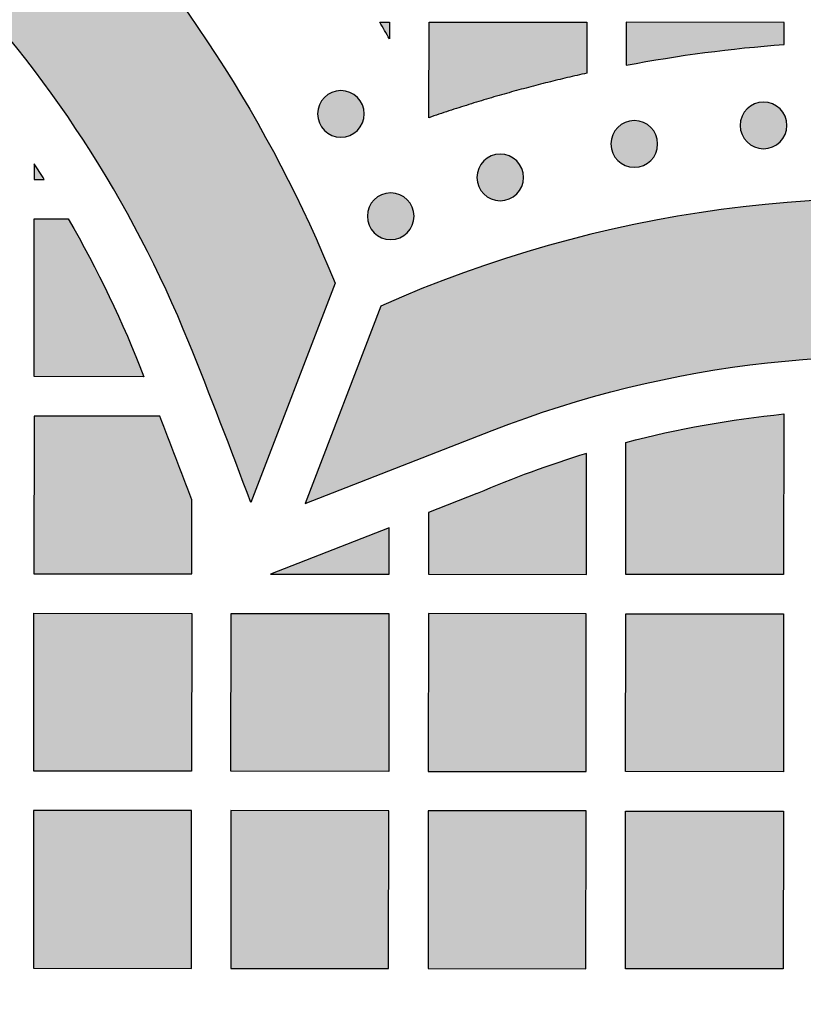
# Model space of a CAD drawing. Header units: millimetres. Extents: x -3873 to -97, y 912 to 4165.
# Tile 330 of 656: x -3283 to -3223, y 1576 to 1651. Entities that reach past the tile are written whole.
import ezdxf

# ---------------------------------------------------------------- set-up
doc = ezdxf.new("R2010")
doc.units = ezdxf.units.MM
doc.layers.add('pattern', color=7, linetype='Continuous', true_color=0x000000)

msp = doc.modelspace()

# ---------------------------------------------------------------- hatches: boundary and pattern name
at = {"layer": 'pattern'}
for points in [[(-3300.786, 1679.313), (-3299.372, 1678.571), (-3297.972, 1677.799), (-3296.586, 1676.998), (-3295.215, 1676.167), (-3293.861, 1675.307), (-3292.524, 1674.419), (-3291.205, 1673.503), (-3289.905, 1672.56), (-3288.624, 1671.59), (-3287.365, 1670.594), (-3286.126, 1669.573), (-3284.91, 1668.526), (-3283.717, 1667.456), (-3282.547, 1666.363), (-3281.402, 1665.247), (-3280.281, 1664.11), (-3278.605, 1662.331), (-3276.968, 1660.508), (-3275.372, 1658.644), (-3273.819, 1656.74), (-3272.311, 1654.796), (-3270.848, 1652.815), (-3269.433, 1650.798), (-3268.066, 1648.747), (-3266.749, 1646.664), (-3265.483, 1644.551), (-3264.269, 1642.409), (-3263.107, 1640.24), (-3261.999, 1638.047), (-3260.946, 1635.83), (-3259.947, 1633.594), (-3259.004, 1631.338), (-3265.412, 1614.654), (-3270.13, 1626.842), (-3270.963, 1628.834), (-3271.844, 1630.809), (-3272.775, 1632.765), (-3273.753, 1634.702), (-3274.778, 1636.617), (-3275.85, 1638.508), (-3276.968, 1640.374), (-3278.131, 1642.213), (-3279.338, 1644.024), (-3280.587, 1645.804), (-3281.879, 1647.553), (-3283.21, 1649.269), (-3284.581, 1650.951), (-3285.99, 1652.597), (-3287.435, 1654.206), (-3288.916, 1655.777), (-3289.863, 1656.738), (-3290.831, 1657.681), (-3291.82, 1658.606), (-3292.829, 1659.51), (-3293.857, 1660.395), (-3294.904, 1661.258), (-3295.969, 1662.1), (-3297.051, 1662.92), (-3298.151, 1663.718), (-3299.266, 1664.492), (-3300.396, 1665.243), (-3301.541, 1665.97), (-3302.7, 1666.672), (-3303.872, 1667.35), (-3305.056, 1668.002), (-3306.251, 1668.629), (-3307.524, 1669.257), (-3308.82, 1669.849), (-3310.135, 1670.405), (-3311.469, 1670.922), (-3312.82, 1671.401), (-3314.187, 1671.84), (-3315.567, 1672.239), (-3316.959, 1672.597), (-3318.361, 1672.914), (-3319.771, 1673.189), (-3321.187, 1673.421), (-3322.608, 1673.612), (-3324.031, 1673.76), (-3325.455, 1673.866), (-3326.878, 1673.93), (-3328.297, 1673.953), (-3329.717, 1673.932), (-3331.14, 1673.869), (-3332.564, 1673.764), (-3333.987, 1673.617), (-3335.408, 1673.428), (-3336.824, 1673.197), (-3338.235, 1672.923), (-3339.637, 1672.608), (-3341.029, 1672.251), (-3342.41, 1671.854), (-3343.777, 1671.416), (-3345.128, 1670.938), (-3346.463, 1670.422), (-3347.779, 1669.868), (-3349.074, 1669.277), (-3350.348, 1668.65), (-3351.544, 1668.024), (-3352.729, 1667.373), (-3353.901, 1666.696), (-3355.061, 1665.995), (-3356.206, 1665.269), (-3357.338, 1664.52), (-3358.454, 1663.746), (-3359.553, 1662.95), (-3360.637, 1662.131), (-3361.702, 1661.29), (-3362.75, 1660.428), (-3363.779, 1659.544), (-3364.789, 1658.64), (-3365.779, 1657.717), (-3366.748, 1656.775), (-3367.696, 1655.814), (-3369.178, 1654.245), (-3370.625, 1652.637), (-3372.035, 1650.992), (-3373.407, 1649.312), (-3374.741, 1647.597), (-3376.034, 1645.85), (-3377.285, 1644.07), (-3378.493, 1642.261), (-3379.658, 1640.423), (-3380.778, 1638.558), (-3381.852, 1636.668), (-3382.879, 1634.754), (-3383.859, 1632.818), (-3384.791, 1630.862), (-3385.674, 1628.888), (-3386.509, 1626.898), (-3391.239, 1614.714), (-3397.631, 1631.404), (-3396.685, 1633.659), (-3395.685, 1635.895), (-3394.629, 1638.11), (-3393.519, 1640.302), (-3392.356, 1642.47), (-3391.139, 1644.611), (-3389.871, 1646.723), (-3388.552, 1648.805), (-3387.183, 1650.854), (-3385.766, 1652.87), (-3384.302, 1654.849), (-3382.792, 1656.791), (-3381.237, 1658.695), (-3379.64, 1660.557), (-3378.001, 1662.378), (-3376.323, 1664.156), (-3375.201, 1665.292), (-3374.054, 1666.407), (-3372.884, 1667.499), (-3371.689, 1668.568), (-3370.472, 1669.613), (-3369.233, 1670.633), (-3367.972, 1671.628), (-3366.691, 1672.596), (-3365.39, 1673.538), (-3364.07, 1674.453), (-3362.732, 1675.34), (-3361.377, 1676.198), (-3360.006, 1677.028), (-3358.619, 1677.828), (-3357.218, 1678.598), (-3355.803, 1679.339), (-3354.214, 1680.121), (-3352.597, 1680.858), (-3350.955, 1681.549), (-3349.29, 1682.193), (-3347.604, 1682.789), (-3345.899, 1683.335), (-3344.176, 1683.831), (-3342.439, 1684.276), (-3340.69, 1684.669), (-3338.93, 1685.01), (-3337.163, 1685.299), (-3335.39, 1685.535), (-3333.614, 1685.718), (-3331.838, 1685.849), (-3330.063, 1685.927), (-3328.291, 1685.953), (-3326.52, 1685.925), (-3324.745, 1685.845), (-3322.969, 1685.713), (-3321.193, 1685.528), (-3319.421, 1685.291), (-3317.654, 1685), (-3315.894, 1684.657), (-3314.145, 1684.263), (-3312.409, 1683.816), (-3310.687, 1683.318), (-3308.982, 1682.771), (-3307.296, 1682.173), (-3305.632, 1681.528), (-3303.991, 1680.835), (-3302.375, 1680.096)], [(-3254.863, 1649.923), (-3255.613, 1651.209), (-3254.862, 1651.209)], [(-3251.869, 1643.934), (-3251.862, 1651.206), (-3239.862, 1651.194), (-3239.866, 1647.313), (-3242.867, 1646.608), (-3245.87, 1645.809), (-3248.872, 1644.917)], [(-3236.865, 1647.926), (-3233.883, 1648.447), (-3230.887, 1648.883), (-3227.879, 1649.234), (-3224.864, 1649.5), (-3224.862, 1651.18), (-3236.862, 1651.191)], [(-3259.813, 1645.476), (-3259.785, 1645.504), (-3259.756, 1645.531), (-3259.726, 1645.557), (-3259.695, 1645.584), (-3259.664, 1645.609), (-3259.631, 1645.635), (-3259.598, 1645.659), (-3259.564, 1645.683), (-3259.529, 1645.707), (-3259.493, 1645.729), (-3259.456, 1645.751), (-3259.419, 1645.772), (-3259.381, 1645.793), (-3259.342, 1645.813), (-3259.303, 1645.831), (-3259.263, 1645.849), (-3259.222, 1645.866), (-3259.181, 1645.882), (-3259.139, 1645.897), (-3259.096, 1645.911), (-3259.053, 1645.924), (-3259.01, 1645.936), (-3258.966, 1645.947), (-3258.922, 1645.957), (-3258.877, 1645.966), (-3258.832, 1645.974), (-3258.787, 1645.98), (-3258.741, 1645.985), (-3258.696, 1645.989), (-3258.65, 1645.992), (-3258.604, 1645.994), (-3258.558, 1645.995), (-3258.512, 1645.994), (-3258.466, 1645.992), (-3258.42, 1645.989), (-3258.375, 1645.985), (-3258.329, 1645.98), (-3258.284, 1645.973), (-3258.239, 1645.965), (-3258.194, 1645.957), (-3258.15, 1645.947), (-3258.106, 1645.936), (-3258.063, 1645.924), (-3258.02, 1645.91), (-3257.977, 1645.896), (-3257.935, 1645.881), (-3257.894, 1645.865), (-3257.853, 1645.848), (-3257.813, 1645.83), (-3257.774, 1645.811), (-3257.735, 1645.791), (-3257.697, 1645.771), (-3257.66, 1645.75), (-3257.624, 1645.727), (-3257.588, 1645.705), (-3257.553, 1645.681), (-3257.519, 1645.657), (-3257.486, 1645.632), (-3257.453, 1645.607), (-3257.422, 1645.581), (-3257.391, 1645.555), (-3257.361, 1645.528), (-3257.332, 1645.501), (-3257.304, 1645.474), (-3257.276, 1645.445), (-3257.249, 1645.416), (-3257.223, 1645.387), (-3257.196, 1645.356), (-3257.171, 1645.324), (-3257.145, 1645.292), (-3257.121, 1645.258), (-3257.097, 1645.224), (-3257.073, 1645.189), (-3257.051, 1645.154), (-3257.029, 1645.117), (-3257.007, 1645.08), (-3256.987, 1645.042), (-3256.967, 1645.003), (-3256.949, 1644.964), (-3256.931, 1644.923), (-3256.914, 1644.883), (-3256.898, 1644.841), (-3256.883, 1644.799), (-3256.868, 1644.757), (-3256.855, 1644.714), (-3256.843, 1644.67), (-3256.833, 1644.626), (-3256.823, 1644.582), (-3256.814, 1644.537), (-3256.806, 1644.493), (-3256.8, 1644.447), (-3256.795, 1644.402), (-3256.791, 1644.356), (-3256.788, 1644.31), (-3256.786, 1644.264), (-3256.785, 1644.219), (-3256.786, 1644.173), (-3256.788, 1644.127), (-3256.791, 1644.081), (-3256.795, 1644.035), (-3256.8, 1643.99), (-3256.807, 1643.945), (-3256.815, 1643.9), (-3256.823, 1643.855), (-3256.833, 1643.811), (-3256.844, 1643.767), (-3256.856, 1643.723), (-3256.87, 1643.68), (-3256.884, 1643.638), (-3256.899, 1643.596), (-3256.915, 1643.555), (-3256.932, 1643.514), (-3256.95, 1643.474), (-3256.969, 1643.434), (-3256.989, 1643.396), (-3257.009, 1643.358), (-3257.03, 1643.321), (-3257.052, 1643.284), (-3257.075, 1643.248), (-3257.099, 1643.213), (-3257.123, 1643.179), (-3257.147, 1643.146), (-3257.173, 1643.114), (-3257.199, 1643.082), (-3257.225, 1643.051), (-3257.252, 1643.022), (-3257.279, 1642.993), (-3257.306, 1642.964), (-3257.334, 1642.937), (-3257.364, 1642.91), (-3257.393, 1642.883), (-3257.424, 1642.857), (-3257.456, 1642.831), (-3257.488, 1642.806), (-3257.522, 1642.781), (-3257.556, 1642.757), (-3257.591, 1642.734), (-3257.626, 1642.711), (-3257.663, 1642.689), (-3257.7, 1642.668), (-3257.738, 1642.648), (-3257.777, 1642.628), (-3257.816, 1642.609), (-3257.857, 1642.591), (-3257.897, 1642.574), (-3257.939, 1642.558), (-3257.981, 1642.543), (-3258.023, 1642.529), (-3258.066, 1642.516), (-3258.11, 1642.504), (-3258.153, 1642.493), (-3258.198, 1642.483), (-3258.242, 1642.475), (-3258.287, 1642.467), (-3258.333, 1642.461), (-3258.378, 1642.455), (-3258.424, 1642.451), (-3258.47, 1642.448), (-3258.515, 1642.446), (-3258.561, 1642.446), (-3258.607, 1642.447), (-3258.653, 1642.448), (-3258.699, 1642.451), (-3258.745, 1642.456), (-3258.79, 1642.461), (-3258.835, 1642.467), (-3258.88, 1642.475), (-3258.925, 1642.484), (-3258.969, 1642.494), (-3259.013, 1642.505), (-3259.057, 1642.517), (-3259.1, 1642.53), (-3259.142, 1642.544), (-3259.184, 1642.559), (-3259.225, 1642.575), (-3259.266, 1642.593), (-3259.306, 1642.611), (-3259.345, 1642.629), (-3259.384, 1642.649), (-3259.422, 1642.67), (-3259.459, 1642.691), (-3259.496, 1642.713), (-3259.532, 1642.736), (-3259.566, 1642.759), (-3259.601, 1642.783), (-3259.634, 1642.808), (-3259.666, 1642.833), (-3259.698, 1642.859), (-3259.729, 1642.885), (-3259.758, 1642.912), (-3259.787, 1642.939), (-3259.816, 1642.967), (-3259.843, 1642.995), (-3259.87, 1643.024), (-3259.897, 1643.054), (-3259.923, 1643.085), (-3259.949, 1643.116), (-3259.974, 1643.149), (-3259.999, 1643.182), (-3260.023, 1643.216), (-3260.046, 1643.251), (-3260.069, 1643.287), (-3260.091, 1643.323), (-3260.112, 1643.361), (-3260.132, 1643.399), (-3260.152, 1643.438), (-3260.171, 1643.477), (-3260.189, 1643.517), (-3260.206, 1643.558), (-3260.222, 1643.599), (-3260.237, 1643.641), (-3260.251, 1643.684), (-3260.264, 1643.727), (-3260.276, 1643.77), (-3260.287, 1643.814), (-3260.297, 1643.858), (-3260.305, 1643.903), (-3260.313, 1643.948), (-3260.319, 1643.993), (-3260.325, 1644.039), (-3260.329, 1644.084), (-3260.332, 1644.13), (-3260.333, 1644.176), (-3260.334, 1644.222), (-3260.333, 1644.268), (-3260.332, 1644.314), (-3260.329, 1644.36), (-3260.324, 1644.405), (-3260.319, 1644.451), (-3260.312, 1644.496), (-3260.305, 1644.541), (-3260.296, 1644.585), (-3260.286, 1644.63), (-3260.275, 1644.674), (-3260.263, 1644.717), (-3260.25, 1644.76), (-3260.236, 1644.803), (-3260.221, 1644.844), (-3260.204, 1644.886), (-3260.187, 1644.927), (-3260.169, 1644.967), (-3260.151, 1645.006), (-3260.131, 1645.045), (-3260.11, 1645.083), (-3260.089, 1645.12), (-3260.067, 1645.156), (-3260.044, 1645.192), (-3260.021, 1645.227), (-3259.997, 1645.261), (-3259.972, 1645.294), (-3259.947, 1645.327), (-3259.921, 1645.358), (-3259.895, 1645.389), (-3259.868, 1645.419), (-3259.841, 1645.448)], [(-3227.685, 1644.603), (-3227.657, 1644.631), (-3227.628, 1644.658), (-3227.598, 1644.685), (-3227.567, 1644.711), (-3227.536, 1644.737), (-3227.503, 1644.762), (-3227.47, 1644.786), (-3227.436, 1644.81), (-3227.401, 1644.834), (-3227.365, 1644.857), (-3227.328, 1644.878), (-3227.291, 1644.9), (-3227.253, 1644.92), (-3227.214, 1644.94), (-3227.175, 1644.959), (-3227.135, 1644.977), (-3227.094, 1644.994), (-3227.053, 1645.01), (-3227.011, 1645.025), (-3226.968, 1645.039), (-3226.925, 1645.052), (-3226.882, 1645.064), (-3226.838, 1645.075), (-3226.794, 1645.085), (-3226.749, 1645.093), (-3226.704, 1645.101), (-3226.659, 1645.107), (-3226.613, 1645.112), (-3226.568, 1645.117), (-3226.522, 1645.12), (-3226.476, 1645.121), (-3226.43, 1645.122), (-3226.384, 1645.121), (-3226.338, 1645.119), (-3226.292, 1645.116), (-3226.247, 1645.112), (-3226.201, 1645.107), (-3226.156, 1645.1), (-3226.111, 1645.093), (-3226.066, 1645.084), (-3226.022, 1645.074), (-3225.978, 1645.063), (-3225.935, 1645.051), (-3225.892, 1645.038), (-3225.849, 1645.024), (-3225.807, 1645.008), (-3225.766, 1644.992), (-3225.725, 1644.975), (-3225.685, 1644.957), (-3225.646, 1644.938), (-3225.607, 1644.919), (-3225.569, 1644.898), (-3225.532, 1644.877), (-3225.495, 1644.855), (-3225.46, 1644.832), (-3225.425, 1644.809), (-3225.391, 1644.784), (-3225.358, 1644.76), (-3225.325, 1644.734), (-3225.294, 1644.709), (-3225.263, 1644.682), (-3225.233, 1644.656), (-3225.204, 1644.628), (-3225.176, 1644.601), (-3225.148, 1644.573), (-3225.121, 1644.544), (-3225.094, 1644.514), (-3225.068, 1644.483), (-3225.043, 1644.451), (-3225.017, 1644.419), (-3224.993, 1644.386), (-3224.969, 1644.351), (-3224.945, 1644.317), (-3224.923, 1644.281), (-3224.901, 1644.244), (-3224.879, 1644.207), (-3224.859, 1644.169), (-3224.839, 1644.13), (-3224.821, 1644.091), (-3224.803, 1644.051), (-3224.786, 1644.01), (-3224.77, 1643.969), (-3224.754, 1643.927), (-3224.74, 1643.884), (-3224.727, 1643.841), (-3224.715, 1643.798), (-3224.704, 1643.754), (-3224.695, 1643.709), (-3224.686, 1643.665), (-3224.678, 1643.62), (-3224.672, 1643.575), (-3224.667, 1643.529), (-3224.663, 1643.483), (-3224.66, 1643.438), (-3224.658, 1643.392), (-3224.657, 1643.346), (-3224.658, 1643.3), (-3224.66, 1643.254), (-3224.663, 1643.208), (-3224.667, 1643.163), (-3224.672, 1643.117), (-3224.679, 1643.072), (-3224.687, 1643.027), (-3224.695, 1642.982), (-3224.705, 1642.938), (-3224.716, 1642.894), (-3224.728, 1642.851), (-3224.741, 1642.808), (-3224.756, 1642.765), (-3224.771, 1642.723), (-3224.787, 1642.682), (-3224.804, 1642.641), (-3224.822, 1642.601), (-3224.841, 1642.562), (-3224.861, 1642.523), (-3224.881, 1642.485), (-3224.902, 1642.448), (-3224.924, 1642.411), (-3224.947, 1642.376), (-3224.971, 1642.341), (-3224.995, 1642.307), (-3225.019, 1642.273), (-3225.045, 1642.241), (-3225.07, 1642.209), (-3225.097, 1642.179), (-3225.123, 1642.149), (-3225.151, 1642.12), (-3225.178, 1642.092), (-3225.206, 1642.064), (-3225.235, 1642.037), (-3225.265, 1642.01), (-3225.296, 1641.984), (-3225.328, 1641.958), (-3225.36, 1641.933), (-3225.394, 1641.909), (-3225.428, 1641.885), (-3225.463, 1641.861), (-3225.498, 1641.839), (-3225.535, 1641.817), (-3225.572, 1641.795), (-3225.61, 1641.775), (-3225.649, 1641.755), (-3225.688, 1641.736), (-3225.728, 1641.718), (-3225.769, 1641.701), (-3225.811, 1641.685), (-3225.853, 1641.67), (-3225.895, 1641.656), (-3225.938, 1641.643), (-3225.981, 1641.631), (-3226.025, 1641.62), (-3226.07, 1641.611), (-3226.114, 1641.602), (-3226.159, 1641.594), (-3226.205, 1641.588), (-3226.25, 1641.583), (-3226.296, 1641.578), (-3226.342, 1641.575), (-3226.387, 1641.574), (-3226.433, 1641.573), (-3226.479, 1641.574), (-3226.525, 1641.576), (-3226.571, 1641.579), (-3226.617, 1641.583), (-3226.662, 1641.588), (-3226.707, 1641.595), (-3226.752, 1641.602), (-3226.797, 1641.611), (-3226.841, 1641.621), (-3226.885, 1641.632), (-3226.928, 1641.644), (-3226.971, 1641.657), (-3227.014, 1641.671), (-3227.056, 1641.687), (-3227.097, 1641.703), (-3227.138, 1641.72), (-3227.178, 1641.738), (-3227.217, 1641.757), (-3227.256, 1641.776), (-3227.294, 1641.797), (-3227.331, 1641.818), (-3227.368, 1641.84), (-3227.403, 1641.863), (-3227.438, 1641.886), (-3227.472, 1641.911), (-3227.506, 1641.935), (-3227.538, 1641.961), (-3227.57, 1641.986), (-3227.6, 1642.013), (-3227.63, 1642.039), (-3227.659, 1642.067), (-3227.687, 1642.094), (-3227.715, 1642.122), (-3227.742, 1642.151), (-3227.769, 1642.181), (-3227.795, 1642.212), (-3227.821, 1642.244), (-3227.846, 1642.276), (-3227.871, 1642.309), (-3227.895, 1642.344), (-3227.918, 1642.378), (-3227.941, 1642.414), (-3227.963, 1642.451), (-3227.984, 1642.488), (-3228.004, 1642.526), (-3228.024, 1642.565), (-3228.043, 1642.604), (-3228.061, 1642.644), (-3228.078, 1642.685), (-3228.094, 1642.726), (-3228.109, 1642.768), (-3228.123, 1642.811), (-3228.136, 1642.854), (-3228.148, 1642.897), (-3228.159, 1642.941), (-3228.169, 1642.986), (-3228.177, 1643.03), (-3228.185, 1643.075), (-3228.191, 1643.12), (-3228.197, 1643.166), (-3228.201, 1643.212), (-3228.204, 1643.257), (-3228.205, 1643.303), (-3228.206, 1643.349), (-3228.205, 1643.395), (-3228.203, 1643.441), (-3228.2, 1643.487), (-3228.196, 1643.532), (-3228.191, 1643.578), (-3228.184, 1643.623), (-3228.177, 1643.668), (-3228.168, 1643.713), (-3228.158, 1643.757), (-3228.147, 1643.801), (-3228.135, 1643.844), (-3228.122, 1643.887), (-3228.108, 1643.93), (-3228.092, 1643.972), (-3228.076, 1644.013), (-3228.059, 1644.054), (-3228.041, 1644.094), (-3228.022, 1644.133), (-3228.003, 1644.172), (-3227.982, 1644.21), (-3227.961, 1644.247), (-3227.939, 1644.284), (-3227.916, 1644.319), (-3227.893, 1644.354), (-3227.869, 1644.388), (-3227.844, 1644.422), (-3227.819, 1644.454), (-3227.793, 1644.486), (-3227.767, 1644.516), (-3227.74, 1644.546), (-3227.713, 1644.575)], [(-3237.508, 1643.189), (-3237.48, 1643.217), (-3237.45, 1643.244), (-3237.421, 1643.271), (-3237.39, 1643.297), (-3237.358, 1643.322), (-3237.326, 1643.348), (-3237.292, 1643.372), (-3237.258, 1643.396), (-3237.223, 1643.42), (-3237.188, 1643.442), (-3237.151, 1643.464), (-3237.114, 1643.486), (-3237.076, 1643.506), (-3237.037, 1643.526), (-3236.998, 1643.545), (-3236.957, 1643.562), (-3236.917, 1643.579), (-3236.875, 1643.595), (-3236.833, 1643.611), (-3236.791, 1643.625), (-3236.748, 1643.638), (-3236.704, 1643.65), (-3236.66, 1643.661), (-3236.616, 1643.67), (-3236.572, 1643.679), (-3236.527, 1643.687), (-3236.481, 1643.693), (-3236.436, 1643.698), (-3236.39, 1643.702), (-3236.344, 1643.705), (-3236.299, 1643.707), (-3236.253, 1643.708), (-3236.207, 1643.707), (-3236.161, 1643.705), (-3236.115, 1643.702), (-3236.069, 1643.698), (-3236.024, 1643.693), (-3235.979, 1643.686), (-3235.934, 1643.679), (-3235.889, 1643.67), (-3235.845, 1643.66), (-3235.801, 1643.649), (-3235.757, 1643.637), (-3235.714, 1643.624), (-3235.672, 1643.609), (-3235.63, 1643.594), (-3235.589, 1643.578), (-3235.548, 1643.561), (-3235.508, 1643.543), (-3235.469, 1643.524), (-3235.43, 1643.505), (-3235.392, 1643.484), (-3235.355, 1643.463), (-3235.318, 1643.441), (-3235.282, 1643.418), (-3235.248, 1643.394), (-3235.213, 1643.37), (-3235.18, 1643.346), (-3235.148, 1643.32), (-3235.116, 1643.295), (-3235.085, 1643.268), (-3235.056, 1643.242), (-3235.027, 1643.214), (-3234.998, 1643.187), (-3234.971, 1643.159), (-3234.944, 1643.13), (-3234.917, 1643.1), (-3234.891, 1643.069), (-3234.865, 1643.037), (-3234.84, 1643.005), (-3234.815, 1642.972), (-3234.791, 1642.937), (-3234.768, 1642.902), (-3234.745, 1642.867), (-3234.723, 1642.83), (-3234.702, 1642.793), (-3234.682, 1642.755), (-3234.662, 1642.716), (-3234.643, 1642.677), (-3234.625, 1642.637), (-3234.608, 1642.596), (-3234.592, 1642.554), (-3234.577, 1642.513), (-3234.563, 1642.47), (-3234.55, 1642.427), (-3234.538, 1642.384), (-3234.527, 1642.34), (-3234.517, 1642.295), (-3234.509, 1642.251), (-3234.501, 1642.206), (-3234.495, 1642.16), (-3234.489, 1642.115), (-3234.485, 1642.069), (-3234.482, 1642.024), (-3234.481, 1641.978), (-3234.48, 1641.932), (-3234.481, 1641.886), (-3234.482, 1641.84), (-3234.485, 1641.794), (-3234.49, 1641.748), (-3234.495, 1641.703), (-3234.502, 1641.658), (-3234.509, 1641.613), (-3234.518, 1641.568), (-3234.528, 1641.524), (-3234.539, 1641.48), (-3234.551, 1641.437), (-3234.564, 1641.394), (-3234.578, 1641.351), (-3234.593, 1641.309), (-3234.61, 1641.268), (-3234.627, 1641.227), (-3234.645, 1641.187), (-3234.663, 1641.148), (-3234.683, 1641.109), (-3234.704, 1641.071), (-3234.725, 1641.034), (-3234.747, 1640.997), (-3234.77, 1640.962), (-3234.793, 1640.927), (-3234.817, 1640.893), (-3234.842, 1640.859), (-3234.867, 1640.827), (-3234.893, 1640.795), (-3234.919, 1640.765), (-3234.946, 1640.735), (-3234.973, 1640.706), (-3235.001, 1640.678), (-3235.029, 1640.65), (-3235.058, 1640.623), (-3235.088, 1640.596), (-3235.119, 1640.57), (-3235.15, 1640.544), (-3235.183, 1640.519), (-3235.216, 1640.495), (-3235.25, 1640.47), (-3235.285, 1640.447), (-3235.321, 1640.424), (-3235.357, 1640.402), (-3235.395, 1640.381), (-3235.433, 1640.361), (-3235.472, 1640.341), (-3235.511, 1640.322), (-3235.551, 1640.304), (-3235.592, 1640.287), (-3235.633, 1640.271), (-3235.675, 1640.256), (-3235.718, 1640.242), (-3235.761, 1640.229), (-3235.804, 1640.217), (-3235.848, 1640.206), (-3235.892, 1640.196), (-3235.937, 1640.188), (-3235.982, 1640.18), (-3236.027, 1640.174), (-3236.073, 1640.168), (-3236.118, 1640.164), (-3236.164, 1640.161), (-3236.21, 1640.16), (-3236.256, 1640.159), (-3236.302, 1640.16), (-3236.348, 1640.162), (-3236.394, 1640.165), (-3236.439, 1640.169), (-3236.485, 1640.174), (-3236.53, 1640.181), (-3236.575, 1640.188), (-3236.619, 1640.197), (-3236.664, 1640.207), (-3236.708, 1640.218), (-3236.751, 1640.23), (-3236.794, 1640.243), (-3236.837, 1640.257), (-3236.878, 1640.273), (-3236.92, 1640.289), (-3236.961, 1640.306), (-3237.001, 1640.324), (-3237.04, 1640.343), (-3237.079, 1640.362), (-3237.117, 1640.383), (-3237.154, 1640.404), (-3237.19, 1640.426), (-3237.226, 1640.449), (-3237.261, 1640.472), (-3237.295, 1640.496), (-3237.328, 1640.521), (-3237.361, 1640.546), (-3237.392, 1640.572), (-3237.423, 1640.599), (-3237.453, 1640.625), (-3237.482, 1640.652), (-3237.51, 1640.68), (-3237.538, 1640.708), (-3237.565, 1640.737), (-3237.591, 1640.767), (-3237.618, 1640.798), (-3237.643, 1640.83), (-3237.669, 1640.862), (-3237.693, 1640.895), (-3237.717, 1640.929), (-3237.741, 1640.964), (-3237.763, 1641), (-3237.785, 1641.037), (-3237.807, 1641.074), (-3237.827, 1641.112), (-3237.847, 1641.151), (-3237.865, 1641.19), (-3237.883, 1641.23), (-3237.9, 1641.271), (-3237.916, 1641.312), (-3237.931, 1641.354), (-3237.945, 1641.397), (-3237.959, 1641.44), (-3237.971, 1641.483), (-3237.981, 1641.527), (-3237.991, 1641.571), (-3238, 1641.616), (-3238.008, 1641.661), (-3238.014, 1641.706), (-3238.019, 1641.752), (-3238.023, 1641.798), (-3238.026, 1641.843), (-3238.028, 1641.889), (-3238.029, 1641.935), (-3238.028, 1641.981), (-3238.026, 1642.027), (-3238.023, 1642.073), (-3238.019, 1642.118), (-3238.014, 1642.164), (-3238.007, 1642.209), (-3237.999, 1642.254), (-3237.991, 1642.299), (-3237.981, 1642.343), (-3237.97, 1642.387), (-3237.958, 1642.43), (-3237.944, 1642.473), (-3237.93, 1642.516), (-3237.915, 1642.558), (-3237.899, 1642.599), (-3237.882, 1642.64), (-3237.864, 1642.68), (-3237.845, 1642.719), (-3237.825, 1642.758), (-3237.805, 1642.796), (-3237.784, 1642.833), (-3237.761, 1642.87), (-3237.739, 1642.905), (-3237.715, 1642.94), (-3237.691, 1642.974), (-3237.667, 1643.008), (-3237.641, 1643.04), (-3237.615, 1643.072), (-3237.589, 1643.102), (-3237.562, 1643.132), (-3237.535, 1643.161)], [(-3247.703, 1640.645), (-3247.675, 1640.673), (-3247.646, 1640.7), (-3247.616, 1640.727), (-3247.586, 1640.753), (-3247.554, 1640.778), (-3247.521, 1640.804), (-3247.488, 1640.828), (-3247.454, 1640.852), (-3247.419, 1640.876), (-3247.383, 1640.898), (-3247.347, 1640.92), (-3247.31, 1640.942), (-3247.272, 1640.962), (-3247.233, 1640.982), (-3247.193, 1641), (-3247.153, 1641.018), (-3247.112, 1641.035), (-3247.071, 1641.051), (-3247.029, 1641.067), (-3246.987, 1641.081), (-3246.944, 1641.094), (-3246.9, 1641.106), (-3246.856, 1641.117), (-3246.812, 1641.126), (-3246.767, 1641.135), (-3246.722, 1641.143), (-3246.677, 1641.149), (-3246.632, 1641.154), (-3246.586, 1641.158), (-3246.54, 1641.161), (-3246.494, 1641.163), (-3246.448, 1641.164), (-3246.402, 1641.163), (-3246.357, 1641.161), (-3246.311, 1641.158), (-3246.265, 1641.154), (-3246.22, 1641.149), (-3246.174, 1641.142), (-3246.129, 1641.134), (-3246.085, 1641.126), (-3246.041, 1641.116), (-3245.997, 1641.105), (-3245.953, 1641.093), (-3245.91, 1641.08), (-3245.868, 1641.065), (-3245.826, 1641.05), (-3245.785, 1641.034), (-3245.744, 1641.017), (-3245.704, 1640.999), (-3245.664, 1640.98), (-3245.626, 1640.96), (-3245.588, 1640.94), (-3245.55, 1640.919), (-3245.514, 1640.897), (-3245.478, 1640.874), (-3245.443, 1640.85), (-3245.409, 1640.826), (-3245.376, 1640.802), (-3245.344, 1640.776), (-3245.312, 1640.751), (-3245.281, 1640.724), (-3245.251, 1640.698), (-3245.222, 1640.67), (-3245.194, 1640.643), (-3245.167, 1640.615), (-3245.14, 1640.586), (-3245.113, 1640.556), (-3245.087, 1640.525), (-3245.061, 1640.493), (-3245.036, 1640.461), (-3245.011, 1640.427), (-3244.987, 1640.393), (-3244.964, 1640.358), (-3244.941, 1640.323), (-3244.919, 1640.286), (-3244.898, 1640.249), (-3244.877, 1640.211), (-3244.858, 1640.172), (-3244.839, 1640.133), (-3244.821, 1640.093), (-3244.804, 1640.052), (-3244.788, 1640.01), (-3244.773, 1639.968), (-3244.759, 1639.926), (-3244.746, 1639.883), (-3244.734, 1639.84), (-3244.723, 1639.796), (-3244.713, 1639.751), (-3244.704, 1639.707), (-3244.697, 1639.662), (-3244.69, 1639.616), (-3244.685, 1639.571), (-3244.681, 1639.525), (-3244.678, 1639.479), (-3244.676, 1639.434), (-3244.676, 1639.388), (-3244.676, 1639.342), (-3244.678, 1639.296), (-3244.681, 1639.25), (-3244.685, 1639.204), (-3244.691, 1639.159), (-3244.697, 1639.114), (-3244.705, 1639.069), (-3244.714, 1639.024), (-3244.724, 1638.98), (-3244.735, 1638.936), (-3244.747, 1638.893), (-3244.76, 1638.85), (-3244.774, 1638.807), (-3244.789, 1638.765), (-3244.805, 1638.724), (-3244.822, 1638.683), (-3244.84, 1638.643), (-3244.859, 1638.604), (-3244.879, 1638.565), (-3244.899, 1638.527), (-3244.921, 1638.49), (-3244.943, 1638.453), (-3244.966, 1638.418), (-3244.989, 1638.383), (-3245.013, 1638.349), (-3245.038, 1638.315), (-3245.063, 1638.283), (-3245.089, 1638.251), (-3245.115, 1638.221), (-3245.142, 1638.191), (-3245.169, 1638.162), (-3245.197, 1638.134), (-3245.225, 1638.106), (-3245.254, 1638.079), (-3245.284, 1638.052), (-3245.315, 1638.026), (-3245.346, 1638), (-3245.379, 1637.975), (-3245.412, 1637.95), (-3245.446, 1637.926), (-3245.481, 1637.903), (-3245.517, 1637.88), (-3245.553, 1637.858), (-3245.591, 1637.837), (-3245.629, 1637.817), (-3245.667, 1637.797), (-3245.707, 1637.778), (-3245.747, 1637.76), (-3245.788, 1637.743), (-3245.829, 1637.727), (-3245.871, 1637.712), (-3245.913, 1637.698), (-3245.956, 1637.685), (-3246, 1637.673), (-3246.044, 1637.662), (-3246.088, 1637.652), (-3246.133, 1637.644), (-3246.178, 1637.636), (-3246.223, 1637.63), (-3246.268, 1637.624), (-3246.314, 1637.62), (-3246.36, 1637.617), (-3246.406, 1637.616), (-3246.452, 1637.615), (-3246.498, 1637.616), (-3246.544, 1637.618), (-3246.589, 1637.621), (-3246.635, 1637.625), (-3246.68, 1637.63), (-3246.726, 1637.637), (-3246.771, 1637.644), (-3246.815, 1637.653), (-3246.86, 1637.663), (-3246.903, 1637.674), (-3246.947, 1637.686), (-3246.99, 1637.699), (-3247.032, 1637.713), (-3247.074, 1637.729), (-3247.116, 1637.745), (-3247.156, 1637.762), (-3247.196, 1637.78), (-3247.236, 1637.799), (-3247.275, 1637.818), (-3247.313, 1637.839), (-3247.35, 1637.86), (-3247.386, 1637.882), (-3247.422, 1637.905), (-3247.457, 1637.928), (-3247.491, 1637.952), (-3247.524, 1637.977), (-3247.557, 1638.002), (-3247.588, 1638.028), (-3247.619, 1638.054), (-3247.649, 1638.081), (-3247.678, 1638.108), (-3247.706, 1638.136), (-3247.733, 1638.164), (-3247.761, 1638.193), (-3247.787, 1638.223), (-3247.813, 1638.254), (-3247.839, 1638.285), (-3247.864, 1638.318), (-3247.889, 1638.351), (-3247.913, 1638.385), (-3247.936, 1638.42), (-3247.959, 1638.456), (-3247.981, 1638.493), (-3248.002, 1638.53), (-3248.023, 1638.568), (-3248.042, 1638.607), (-3248.061, 1638.646), (-3248.079, 1638.686), (-3248.096, 1638.727), (-3248.112, 1638.768), (-3248.127, 1638.81), (-3248.141, 1638.853), (-3248.154, 1638.896), (-3248.166, 1638.939), (-3248.177, 1638.983), (-3248.187, 1639.027), (-3248.196, 1639.072), (-3248.203, 1639.117), (-3248.21, 1639.162), (-3248.215, 1639.208), (-3248.219, 1639.253), (-3248.222, 1639.299), (-3248.224, 1639.345), (-3248.224, 1639.391), (-3248.224, 1639.437), (-3248.222, 1639.483), (-3248.219, 1639.529), (-3248.215, 1639.574), (-3248.209, 1639.62), (-3248.203, 1639.665), (-3248.195, 1639.71), (-3248.186, 1639.755), (-3248.176, 1639.799), (-3248.165, 1639.843), (-3248.153, 1639.886), (-3248.14, 1639.929), (-3248.126, 1639.972), (-3248.111, 1640.014), (-3248.095, 1640.055), (-3248.078, 1640.096), (-3248.06, 1640.136), (-3248.041, 1640.175), (-3248.021, 1640.214), (-3248.001, 1640.252), (-3247.979, 1640.289), (-3247.957, 1640.326), (-3247.935, 1640.361), (-3247.911, 1640.396), (-3247.887, 1640.43), (-3247.862, 1640.463), (-3247.837, 1640.496), (-3247.811, 1640.527), (-3247.785, 1640.558), (-3247.758, 1640.588), (-3247.731, 1640.617)], [(-3281.872, 1640.418), (-3281.873, 1639.234), (-3281.108, 1639.234)], [(-3256.03, 1637.694), (-3256.002, 1637.721), (-3255.973, 1637.748), (-3255.943, 1637.775), (-3255.912, 1637.801), (-3255.881, 1637.827), (-3255.848, 1637.852), (-3255.815, 1637.877), (-3255.781, 1637.901), (-3255.746, 1637.924), (-3255.71, 1637.947), (-3255.674, 1637.969), (-3255.636, 1637.99), (-3255.598, 1638.01), (-3255.56, 1638.03), (-3255.52, 1638.049), (-3255.48, 1638.067), (-3255.439, 1638.084), (-3255.398, 1638.1), (-3255.356, 1638.115), (-3255.314, 1638.129), (-3255.271, 1638.142), (-3255.227, 1638.154), (-3255.183, 1638.165), (-3255.139, 1638.175), (-3255.094, 1638.183), (-3255.049, 1638.191), (-3255.004, 1638.197), (-3254.958, 1638.203), (-3254.913, 1638.207), (-3254.867, 1638.21), (-3254.821, 1638.211), (-3254.775, 1638.212), (-3254.729, 1638.211), (-3254.683, 1638.21), (-3254.638, 1638.207), (-3254.592, 1638.202), (-3254.547, 1638.197), (-3254.501, 1638.191), (-3254.456, 1638.183), (-3254.412, 1638.174), (-3254.367, 1638.164), (-3254.324, 1638.153), (-3254.28, 1638.141), (-3254.237, 1638.128), (-3254.195, 1638.114), (-3254.153, 1638.099), (-3254.111, 1638.082), (-3254.071, 1638.065), (-3254.031, 1638.047), (-3253.991, 1638.029), (-3253.952, 1638.009), (-3253.914, 1637.988), (-3253.877, 1637.967), (-3253.841, 1637.945), (-3253.805, 1637.922), (-3253.77, 1637.899), (-3253.736, 1637.875), (-3253.703, 1637.85), (-3253.67, 1637.825), (-3253.639, 1637.799), (-3253.608, 1637.773), (-3253.578, 1637.746), (-3253.549, 1637.719), (-3253.521, 1637.691), (-3253.494, 1637.663), (-3253.466, 1637.634), (-3253.44, 1637.604), (-3253.414, 1637.573), (-3253.388, 1637.542), (-3253.363, 1637.509), (-3253.338, 1637.476), (-3253.314, 1637.442), (-3253.291, 1637.407), (-3253.268, 1637.371), (-3253.246, 1637.335), (-3253.225, 1637.297), (-3253.204, 1637.259), (-3253.185, 1637.22), (-3253.166, 1637.181), (-3253.148, 1637.141), (-3253.131, 1637.1), (-3253.115, 1637.059), (-3253.1, 1637.017), (-3253.086, 1636.974), (-3253.073, 1636.931), (-3253.061, 1636.888), (-3253.05, 1636.844), (-3253.04, 1636.8), (-3253.031, 1636.755), (-3253.024, 1636.71), (-3253.017, 1636.665), (-3253.012, 1636.619), (-3253.008, 1636.574), (-3253.005, 1636.528), (-3253.003, 1636.482), (-3253.003, 1636.436), (-3253.003, 1636.39), (-3253.005, 1636.344), (-3253.008, 1636.298), (-3253.012, 1636.253), (-3253.018, 1636.207), (-3253.024, 1636.162), (-3253.032, 1636.117), (-3253.041, 1636.073), (-3253.051, 1636.028), (-3253.062, 1635.984), (-3253.074, 1635.941), (-3253.087, 1635.898), (-3253.101, 1635.855), (-3253.116, 1635.814), (-3253.132, 1635.772), (-3253.149, 1635.731), (-3253.167, 1635.691), (-3253.186, 1635.652), (-3253.206, 1635.613), (-3253.226, 1635.575), (-3253.248, 1635.538), (-3253.27, 1635.502), (-3253.292, 1635.466), (-3253.316, 1635.431), (-3253.34, 1635.397), (-3253.365, 1635.364), (-3253.39, 1635.331), (-3253.416, 1635.3), (-3253.442, 1635.269), (-3253.469, 1635.239), (-3253.496, 1635.21), (-3253.524, 1635.182), (-3253.552, 1635.154), (-3253.581, 1635.127), (-3253.611, 1635.101), (-3253.641, 1635.074), (-3253.673, 1635.049), (-3253.706, 1635.023), (-3253.739, 1634.999), (-3253.773, 1634.975), (-3253.808, 1634.951), (-3253.844, 1634.929), (-3253.88, 1634.907), (-3253.917, 1634.886), (-3253.955, 1634.865), (-3253.994, 1634.845), (-3254.034, 1634.827), (-3254.074, 1634.809), (-3254.115, 1634.792), (-3254.156, 1634.776), (-3254.198, 1634.761), (-3254.24, 1634.747), (-3254.283, 1634.733), (-3254.327, 1634.721), (-3254.371, 1634.711), (-3254.415, 1634.701), (-3254.46, 1634.692), (-3254.505, 1634.684), (-3254.55, 1634.678), (-3254.595, 1634.673), (-3254.641, 1634.669), (-3254.687, 1634.666), (-3254.733, 1634.664), (-3254.779, 1634.663), (-3254.825, 1634.664), (-3254.87, 1634.666), (-3254.916, 1634.669), (-3254.962, 1634.673), (-3255.007, 1634.678), (-3255.053, 1634.685), (-3255.098, 1634.693), (-3255.142, 1634.701), (-3255.186, 1634.711), (-3255.23, 1634.722), (-3255.274, 1634.734), (-3255.317, 1634.748), (-3255.359, 1634.762), (-3255.401, 1634.777), (-3255.442, 1634.793), (-3255.483, 1634.81), (-3255.523, 1634.828), (-3255.563, 1634.847), (-3255.601, 1634.867), (-3255.639, 1634.887), (-3255.677, 1634.908), (-3255.713, 1634.931), (-3255.749, 1634.953), (-3255.784, 1634.977), (-3255.818, 1635.001), (-3255.851, 1635.026), (-3255.883, 1635.051), (-3255.915, 1635.077), (-3255.946, 1635.103), (-3255.976, 1635.13), (-3256.005, 1635.157), (-3256.033, 1635.184), (-3256.06, 1635.213), (-3256.087, 1635.242), (-3256.114, 1635.271), (-3256.14, 1635.302), (-3256.166, 1635.334), (-3256.191, 1635.366), (-3256.216, 1635.4), (-3256.24, 1635.434), (-3256.263, 1635.469), (-3256.286, 1635.504), (-3256.308, 1635.541), (-3256.329, 1635.578), (-3256.35, 1635.616), (-3256.369, 1635.655), (-3256.388, 1635.694), (-3256.406, 1635.735), (-3256.423, 1635.775), (-3256.439, 1635.817), (-3256.454, 1635.859), (-3256.468, 1635.901), (-3256.481, 1635.944), (-3256.493, 1635.988), (-3256.504, 1636.032), (-3256.514, 1636.076), (-3256.523, 1636.12), (-3256.53, 1636.165), (-3256.537, 1636.211), (-3256.542, 1636.256), (-3256.546, 1636.302), (-3256.549, 1636.348), (-3256.551, 1636.394), (-3256.551, 1636.439), (-3256.551, 1636.485), (-3256.549, 1636.531), (-3256.546, 1636.577), (-3256.542, 1636.623), (-3256.536, 1636.668), (-3256.53, 1636.713), (-3256.522, 1636.758), (-3256.513, 1636.803), (-3256.503, 1636.847), (-3256.492, 1636.891), (-3256.48, 1636.935), (-3256.467, 1636.978), (-3256.453, 1637.02), (-3256.438, 1637.062), (-3256.422, 1637.103), (-3256.405, 1637.144), (-3256.387, 1637.184), (-3256.368, 1637.223), (-3256.348, 1637.262), (-3256.328, 1637.3), (-3256.306, 1637.337), (-3256.284, 1637.374), (-3256.261, 1637.41), (-3256.238, 1637.445), (-3256.214, 1637.479), (-3256.189, 1637.512), (-3256.164, 1637.544), (-3256.138, 1637.576), (-3256.112, 1637.607), (-3256.085, 1637.636), (-3256.058, 1637.665)], [(-3255.521, 1629.604), (-3261.289, 1614.584), (-3247.057, 1620.137), (-3244.548, 1621.069), (-3242.001, 1621.923), (-3239.418, 1622.695), (-3236.805, 1623.385), (-3234.165, 1623.99), (-3231.503, 1624.51), (-3228.821, 1624.942), (-3226.126, 1625.285), (-3223.421, 1625.54), (-3220.71, 1625.706), (-3217.998, 1625.783), (-3215.29, 1625.771), (-3212.589, 1625.67), (-3209.9, 1625.482), (-3207.228, 1625.207), (-3204.575, 1624.847), (-3203.581, 1624.685), (-3202.588, 1624.504), (-3201.595, 1624.303), (-3200.604, 1624.081), (-3199.615, 1623.84), (-3198.63, 1623.578), (-3197.647, 1623.297), (-3196.669, 1622.995), (-3195.695, 1622.674), (-3194.726, 1622.332), (-3193.764, 1621.971), (-3192.807, 1621.591), (-3191.858, 1621.191), (-3190.917, 1620.772), (-3189.983, 1620.334), (-3189.059, 1619.877), (-3188.143, 1619.402), (-3187.238, 1618.909), (-3186.343, 1618.398), (-3185.459, 1617.87), (-3184.586, 1617.324), (-3183.725, 1616.762), (-3182.877, 1616.183), (-3182.042, 1615.588), (-3181.219, 1614.978), (-3180.411, 1614.353), (-3179.617, 1613.713), (-3178.837, 1613.059), (-3178.072, 1612.391), (-3177.322, 1611.71), (-3176.588, 1611.017), (-3175.87, 1610.311), (-3175.165, 1609.591), (-3174.473, 1608.856), (-3173.794, 1608.105), (-3173.127, 1607.339), (-3172.475, 1606.558), (-3171.836, 1605.762), (-3171.213, 1604.952), (-3170.604, 1604.129), (-3170.011, 1603.292), (-3169.434, 1602.443), (-3168.873, 1601.581), (-3168.329, 1600.708), (-3167.802, 1599.823), (-3167.293, 1598.927), (-3166.802, 1598.02), (-3166.328, 1597.104), (-3165.874, 1596.178), (-3165.437, 1595.244), (-3165.02, 1594.302), (-3164.622, 1593.352), (-3164.243, 1592.395), (-3163.884, 1591.432), (-3163.545, 1590.462), (-3163.225, 1589.488), (-3162.925, 1588.509), (-3162.646, 1587.526), (-3162.386, 1586.54), (-3162.147, 1585.55), (-3161.927, 1584.559), (-3161.728, 1583.566), (-3161.548, 1582.572), (-3161.389, 1581.578), (-3161.034, 1578.925), (-3160.764, 1576.252), (-3160.581, 1573.562), (-3160.485, 1570.861), (-3160.478, 1568.153), (-3160.56, 1565.441), (-3160.731, 1562.731), (-3160.991, 1560.026), (-3161.34, 1557.331), (-3161.777, 1554.651), (-3162.301, 1551.989), (-3162.912, 1549.351), (-3163.607, 1546.739), (-3164.384, 1544.158), (-3165.243, 1541.612), (-3166.18, 1539.105), (-3171.759, 1524.883), (-3156.729, 1530.623), (-3156.062, 1532.149), (-3155.421, 1533.69), (-3154.805, 1535.246), (-3154.216, 1536.816), (-3153.654, 1538.399), (-3153.118, 1539.994), (-3152.611, 1541.601), (-3152.132, 1543.219), (-3151.681, 1544.848), (-3151.259, 1546.486), (-3150.865, 1548.134), (-3150.501, 1549.789), (-3150.167, 1551.452), (-3149.862, 1553.121), (-3149.587, 1554.796), (-3149.342, 1556.475), (-3149.127, 1558.159), (-3148.943, 1559.847), (-3148.789, 1561.536), (-3148.665, 1563.228), (-3148.571, 1564.92), (-3148.508, 1566.612), (-3148.476, 1568.304), (-3148.473, 1569.994), (-3148.501, 1571.681), (-3148.558, 1573.366), (-3148.646, 1575.046), (-3148.763, 1576.722), (-3148.909, 1578.392), (-3149.085, 1580.056), (-3149.289, 1581.713), (-3149.522, 1583.362), (-3149.719, 1584.588), (-3149.94, 1585.813), (-3150.186, 1587.037), (-3150.456, 1588.26), (-3150.752, 1589.479), (-3151.072, 1590.695), (-3151.417, 1591.907), (-3151.786, 1593.115), (-3152.18, 1594.316), (-3152.599, 1595.511), (-3153.042, 1596.699), (-3153.509, 1597.879), (-3153.999, 1599.05), (-3154.514, 1600.212), (-3155.052, 1601.364), (-3155.612, 1602.505), (-3156.196, 1603.634), (-3156.802, 1604.752), (-3157.43, 1605.856), (-3158.079, 1606.948), (-3158.75, 1608.025), (-3159.441, 1609.088), (-3160.153, 1610.135), (-3160.884, 1611.166), (-3161.635, 1612.181), (-3162.404, 1613.18), (-3163.191, 1614.16), (-3163.995, 1615.123), (-3164.817, 1616.068), (-3165.655, 1616.994), (-3166.508, 1617.901), (-3167.376, 1618.788), (-3168.262, 1619.658), (-3169.167, 1620.513), (-3170.092, 1621.353), (-3171.035, 1622.176), (-3171.996, 1622.983), (-3172.976, 1623.772), (-3173.972, 1624.543), (-3174.986, 1625.295), (-3176.016, 1626.028), (-3177.062, 1626.742), (-3178.123, 1627.435), (-3179.199, 1628.108), (-3180.289, 1628.759), (-3181.393, 1629.389), (-3182.509, 1629.997), (-3183.637, 1630.583), (-3184.777, 1631.146), (-3185.928, 1631.686), (-3187.089, 1632.203), (-3188.26, 1632.696), (-3189.439, 1633.165), (-3190.625, 1633.61), (-3191.82, 1634.031), (-3193.02, 1634.427), (-3194.227, 1634.799), (-3195.438, 1635.146), (-3196.654, 1635.469), (-3197.873, 1635.766), (-3199.094, 1636.039), (-3200.318, 1636.287), (-3201.543, 1636.511), (-3202.769, 1636.71), (-3204.417, 1636.946), (-3206.074, 1637.154), (-3207.737, 1637.333), (-3209.407, 1637.482), (-3211.083, 1637.602), (-3212.763, 1637.693), (-3214.447, 1637.754), (-3216.135, 1637.785), (-3217.825, 1637.785), (-3219.516, 1637.756), (-3221.209, 1637.696), (-3222.901, 1637.606), (-3224.593, 1637.485), (-3226.283, 1637.334), (-3227.97, 1637.153), (-3229.655, 1636.941), (-3231.335, 1636.7), (-3233.01, 1636.428), (-3234.68, 1636.126), (-3236.343, 1635.795), (-3237.999, 1635.434), (-3239.647, 1635.044), (-3241.286, 1634.625), (-3242.916, 1634.177), (-3244.535, 1633.701), (-3246.143, 1633.196), (-3247.74, 1632.664), (-3249.324, 1632.105), (-3250.894, 1631.519), (-3252.451, 1630.906), (-3253.994, 1630.268)], [(-3279.29, 1636.232), (-3278.47, 1634.782), (-3277.678, 1633.317), (-3276.915, 1631.836), (-3276.18, 1630.34), (-3275.473, 1628.83), (-3274.797, 1627.308), (-3274.149, 1625.773), (-3273.532, 1624.226), (-3281.887, 1624.234), (-3281.876, 1636.234)], [(-3269.896, 1614.87), (-3272.334, 1621.225), (-3281.89, 1621.234), (-3281.902, 1609.234), (-3269.902, 1609.223)], [(-3224.89, 1621.394), (-3224.902, 1609.18), (-3236.902, 1609.192), (-3236.892, 1619.236), (-3235.413, 1619.607), (-3233.927, 1619.95), (-3232.433, 1620.263), (-3230.933, 1620.548), (-3229.428, 1620.803), (-3227.919, 1621.03), (-3226.406, 1621.226)], [(-3239.893, 1618.389), (-3242.005, 1617.714), (-3244.097, 1616.98), (-3246.168, 1616.188), (-3248.215, 1615.337), (-3251.898, 1613.9), (-3251.902, 1609.206), (-3239.902, 1609.194)], [(-3254.899, 1612.729), (-3263.902, 1609.217), (-3254.902, 1609.209)], [(-3281.916, 1594.234), (-3281.905, 1606.234), (-3269.905, 1606.223), (-3269.916, 1594.223)], [(-3254.916, 1594.209), (-3266.916, 1594.22), (-3266.905, 1606.22), (-3254.905, 1606.209)], [(-3251.916, 1594.206), (-3239.916, 1594.194), (-3239.905, 1606.194), (-3251.905, 1606.206)], [(-3236.905, 1606.191), (-3224.905, 1606.18), (-3224.916, 1594.18), (-3236.916, 1594.192)], [(-3281.919, 1591.234), (-3281.93, 1579.234), (-3269.93, 1579.223), (-3269.919, 1591.223)], [(-3266.919, 1591.22), (-3266.93, 1579.22), (-3254.931, 1579.209), (-3254.919, 1591.209)], [(-3251.93, 1579.206), (-3239.93, 1579.194), (-3239.919, 1591.194), (-3251.919, 1591.206)], [(-3236.93, 1579.192), (-3236.919, 1591.191), (-3224.919, 1591.18), (-3224.93, 1579.18)]]:
    msp.add_hatch(color=256, dxfattribs=at).paths.add_polyline_path(points, flags=0)

# ---------------------------------------------------------------- linework, layer by layer
for p, q in [((-3251.869, 1643.934), (-3251.862, 1651.206)), ((-3251.862, 1651.206), (-3239.862, 1651.194)), ((-3239.862, 1651.194), (-3239.866, 1647.313)), ((-3259.004, 1631.338), (-3265.412, 1614.654))]:
    msp.add_line(p, q, dxfattribs=at)
for points in [[(-3255.613, 1651.209), (-3254.862, 1651.209), (-3254.863, 1649.923)], [(-3224.864, 1649.5), (-3224.862, 1651.18), (-3236.862, 1651.191), (-3236.865, 1647.926)], [(-3281.872, 1640.418), (-3281.873, 1639.234), (-3281.108, 1639.234)], [(-3273.532, 1624.226), (-3281.887, 1624.234), (-3281.876, 1636.234), (-3279.29, 1636.232)], [(-3255.521, 1629.604), (-3261.289, 1614.584), (-3247.057, 1620.137)], [(-3272.334, 1621.225), (-3281.89, 1621.234), (-3281.902, 1609.234), (-3269.902, 1609.223), (-3269.896, 1614.87)], [(-3224.89, 1621.394), (-3224.902, 1609.18), (-3236.902, 1609.192), (-3236.892, 1619.236)], [(-3248.215, 1615.337), (-3251.898, 1613.9), (-3251.902, 1609.206), (-3239.902, 1609.194), (-3239.893, 1618.389)]]:
    msp.add_lwpolyline(points, dxfattribs=at)
for points in [[(-3254.899, 1612.729), (-3263.902, 1609.217), (-3254.902, 1609.209)], [(-3281.916, 1594.234), (-3281.905, 1606.234), (-3269.905, 1606.223), (-3269.916, 1594.223)], [(-3254.916, 1594.209), (-3266.916, 1594.22), (-3266.905, 1606.22), (-3254.905, 1606.209)], [(-3251.916, 1594.206), (-3239.916, 1594.194), (-3239.905, 1606.194), (-3251.905, 1606.206)], [(-3236.905, 1606.191), (-3224.905, 1606.18), (-3224.916, 1594.18), (-3236.916, 1594.192)], [(-3281.919, 1591.234), (-3281.93, 1579.234), (-3269.93, 1579.223), (-3269.919, 1591.223)], [(-3266.919, 1591.22), (-3266.93, 1579.22), (-3254.931, 1579.209), (-3254.919, 1591.209)], [(-3251.93, 1579.206), (-3239.93, 1579.194), (-3239.919, 1591.194), (-3251.919, 1591.206)], [(-3236.93, 1579.192), (-3236.919, 1591.191), (-3224.919, 1591.18), (-3224.93, 1579.18)]]:
    msp.add_lwpolyline(points, close=True, dxfattribs=at)
at = {"layer": 'pattern', "extrusion": (0, 0, -1)}
for centre in [(3258.56, 1644.22), (3226.432, 1643.348), (3236.254, 1641.933), (3246.45, 1639.389), (3254.777, 1636.438)]:
    msp.add_circle(centre, 1.774, dxfattribs=at)
for centre, radius, start, end in [((3354.016, 1592.946), 102.475, 136.01637, 157.99748), ((3217.018, 1543.138), 106.651, 79.27537, 85.7814), ((3354.151, 1592.946), 86.475, 149.96317, 158.79371), ((3217.018, 1543.138), 82.651, 68.68809, 98.6587), ((3217.018, 1543.138), 78.651, 75.36345, 84.25561)]:
    msp.add_arc(centre, radius, start, end, dxfattribs=at)
at = {"layer": 'pattern'}
for centre, radius, start, end in [((-3354.016, 1592.946), 90.475, 22.00252, 43.98363), ((-3354.151, 1592.946), 114.475, 29.8495, 30.59461), ((-3354.151, 1592.946), 86.475, 32.36229, 33.29636), ((-3217.018, 1543.138), 94.651, 81.3413, 114.00312), ((-3683.946, 1459.629), 446.322, 20.32472, 22.00252), ((-3684.081, 1459.629), 442.322, 20.54654, 21.42827), ((-3217.018, 1543.138), 78.651, 106.90839, 113.36854)]:
    msp.add_arc(centre, radius, start, end, dxfattribs=at)
msp.add_rational_spline([(-3239.866, 1647.313), (-3245.873, 1645.995), (-3251.869, 1643.934)], [1, 0.998341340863, 1], degree=2, dxfattribs=at)

doc.saveas('drawing.dxf')
